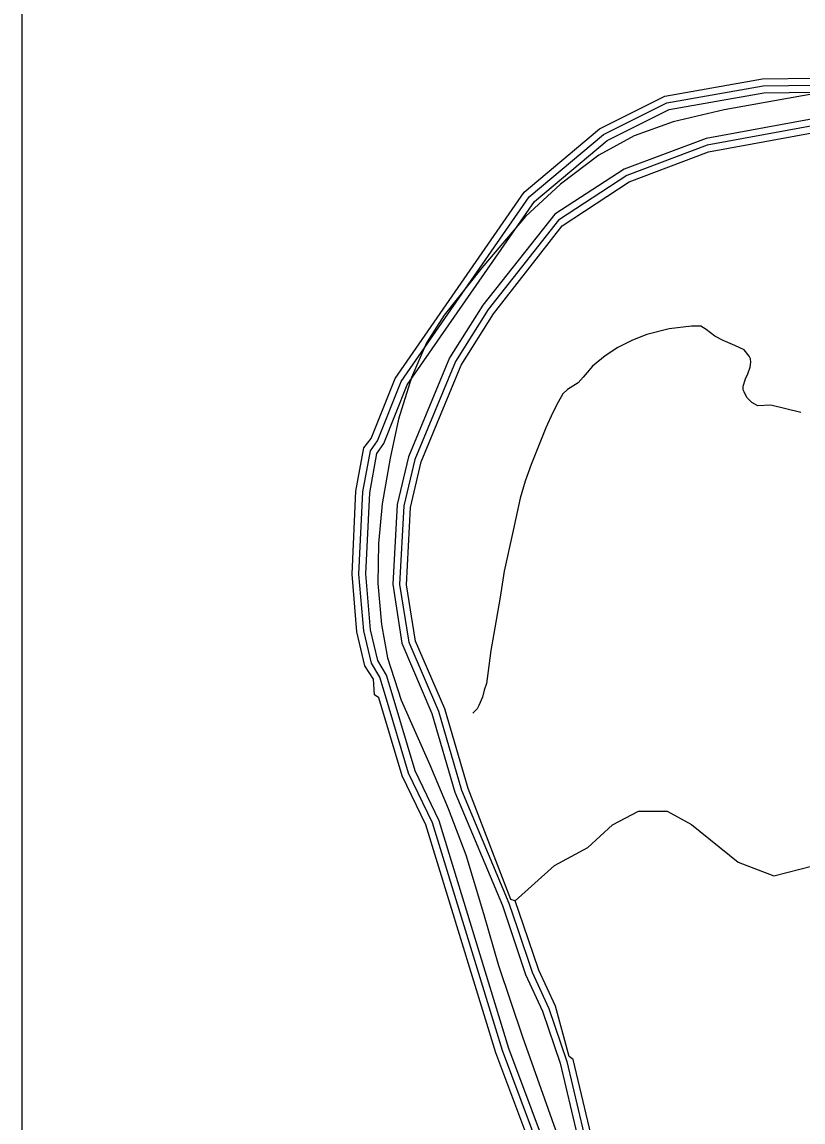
# Model space of a CAD drawing. Extents: x 1547597 to 1699558, y 810033 to 920809.
# Drawn here: x 1571208 to 1575743, y 894076 to 900467 of the extents above; entities that cross this region are included whole.
import ezdxf

# ---------------------------------------------------------------- set-up
doc = ezdxf.new("R2010")
doc.units = 0
for name, color, linetype in [('Exist Boundary Political CountyLine', 7, 'Continuous'), ('Exist Hydrographic Bay Label', 7, 'Continuous'), ('Exist Hydrographic Buffer Line', 7, 'Continuous'), ('Exist Hydrographic Misc Water Feature', 7, 'Continuous'), ('Exist Road Non-System Type 51', 7, 'Continuous'), ('Map Preparation Inset Cut Line', 7, 'Continuous')]:
    doc.layers.add(name, color=color, linetype=linetype)

msp = doc.modelspace()

# ---------------------------------------------------------------- linework, layer by layer
at = {"layer": 'Exist Boundary Political CountyLine'}
msp.add_lwpolyline([(1576102.2, 900102.4), (1575740.8, 900037.6), (1575285.1, 899956.7), (1574988.4, 899886.5), (1574761.9, 899805.5), (1574556.9, 899692.2), (1574335.8, 899524.9), (1574130.9, 899336), (1573877.4, 899039.2), (1573658.9, 898763.9), (1573556.5, 898602), (1573470.2, 898402.3), (1573394.6, 898159.4), (1573346.1, 897932.8), (1573300.3, 897668.3), (1573278.7, 897436.2), (1573273.3, 897204.2), (1573294.9, 896966.7), (1573329.9, 896772.4), (1573409, 896527.1), (1573575.3, 896151.7), (1573683.2, 895898.1), (1573785.7, 895628.2), (1573888.2, 895288.2), (1573974.4, 894986), (1574114.7, 894570.4), (1574306.1, 894030.7)], dxfattribs=at)
at = {"layer": 'Exist Hydrographic Bay Label'}
for points in [[(1573193.4, 897992.9), (1573235.5, 898047.8), (1573374.5, 898396.3), (1574123.4, 899477.6), (1574562.4, 899846.3), (1574940.5, 900035.5), (1575508.5, 900135.6), (1576100.4, 900143.3), (1576535.5, 900226.4), (1577181.5, 900475.9), (1577392.5, 900681.7), (1577444.5, 900848.1), (1577393.5, 901282.5), (1577287.5, 901501.3), (1577050.4, 901804.8), (1577009.4, 901897.6), (1576935.4, 901938.5)], [(1574072.5, 895362), (1574047.5, 895368.9), (1573798.4, 896014.2), (1573663.4, 896476.5), (1573493.4, 896870.6), (1573440.4, 897196.8), (1573463.5, 897646), (1573525.4, 897910.7), (1573758.4, 898473.8), (1573946.5, 898772.1), (1574345.4, 899282.7), (1574733.5, 899537.4), (1575194.4, 899711.9), (1576832.5, 900013.5), (1577419.4, 900221.6), (1577671.4, 900410.1), (1577776.4, 900677.2), (1577788.4, 900952.7)], [(1574232.4, 893750.1), (1573959.5, 894477.8), (1573553.4, 895802.5), (1573415.4, 896087.5), (1573280.5, 896540.1), (1573255.4, 896557), (1573248.5, 896649.1), (1573199.5, 896725.6), (1573152.4, 896923.4), (1573124.4, 897258.9), (1573147.4, 897741), (1573193.4, 897992.9)], [(1574542.5, 893878.3), (1574409.5, 894439.1), (1574384.5, 894456.1), (1574305.4, 894749.8), (1574208.4, 894958.6), (1574120.5, 895219.8), (1574072.5, 895362)]]:
    msp.add_lwpolyline(points, dxfattribs=at)
at = {"layer": 'Exist Hydrographic Buffer Line'}
for points in [[(1574953.2, 899997.2), (1575512.2, 900095.6), (1576101, 900103.3), (1576542.9, 900187.2), (1577195.9, 900438.5), (1577420.4, 900653.1), (1577482.6, 900836.2), (1577433.2, 901287.2), (1577323.5, 901518.8), (1577085, 901825.5), (1577046, 901913.8), (1576972.5, 901963.7), (1576960.1, 902061.9), (1576956.1, 902212.6)], [(1577697.1, 900694), (1577605.3, 900460.6), (1577381.2, 900293), (1576811.8, 900091), (1575180, 899790.6), (1574705.2, 899612.3), (1574301.5, 899349.5), (1573883.4, 898821.3), (1573690.8, 898516.5), (1573451.5, 897941.2), (1573385.6, 897664.3), (1573360.5, 897200.9), (1573414.5, 896857.8), (1573587.9, 896449.4), (1573721.6, 895991.8), (1573997.6, 895333.7), (1574044.7, 895194.2), (1574132.7, 894933.1), (1574231, 894720.2), (1574332.5, 894417.2), (1574464.6, 893859.9)], [(1577736.8, 900685.6), (1577638.3, 900435.4), (1577400.4, 900257.3), (1576822.1, 900052.2), (1575187.1, 899751.3), (1574719.3, 899574.9), (1574323.5, 899316.1), (1573915, 898796.7), (1573724.6, 898495.2), (1573488.5, 897925.9), (1573424.5, 897655.2), (1573400.4, 897198.8), (1573453.9, 896864.2), (1573625.7, 896463), (1573760.1, 896003.1), (1574035.1, 895347.8), (1574082.5, 895207), (1574170.5, 894945.8), (1574268.2, 894734.9), (1574370.9, 894428.2), (1574503.5, 893869.1)], [(1574306.7, 893779.6), (1574035.3, 894503.6), (1573629.9, 895826), (1573490.2, 896116.6), (1573357.2, 896562.8), (1573325.3, 896671.6), (1573274.1, 896757.2), (1573231.7, 896936.1), (1573204.6, 897260.3), (1573227, 897731.9), (1573268.7, 897959.6), (1573309.8, 898018.2), (1573445.4, 898358.3), (1574183.1, 899423.2), (1574606.6, 899778.9), (1574965.9, 899958.7), (1575515.9, 900055.7), (1576101.5, 900063.3), (1576550.4, 900147.9), (1577210.3, 900401.2), (1577448.4, 900624.5)], [(1574269.6, 893764.8), (1573997.4, 894490.7), (1573591.6, 895814.2), (1573452.8, 896102.1), (1573318.8, 896551.5), (1573286.8, 896660.4), (1573236.8, 896741.5), (1573192, 896929.8), (1573164.5, 897259.6), (1573187.2, 897736.4), (1573231, 897976.3), (1573272.6, 898033), (1573410, 898377.3), (1574153.3, 899450.4), (1574584.6, 899812.6), (1574953.2, 899997.2)]]:
    msp.add_lwpolyline(points, dxfattribs=at)
at = {"layer": 'Exist Hydrographic Misc Water Feature'}
msp.add_lwpolyline([(1574072.5, 895362), (1574300.5, 895567.3), (1574493.4, 895671.8), (1574637.4, 895803.4), (1574788.4, 895882.5), (1574955.4, 895882.4), (1575095.5, 895804), (1575367.5, 895585.1), (1575574.5, 895505.4), (1575876.4, 895584.7), (1576237.4, 895744.7), (1576696.4, 895830.6), (1576923.4, 895937.7), (1577272.4, 895881.3), (1577607.5, 895927.1), (1577806.5, 895880.3), (1577888.5, 895813), (1578072.4, 895796.2), (1578683.5, 895961), (1578975.5, 896007.6), (1579151.5, 896079.6), (1579379.5, 896275.2), (1579626.5, 896605.1)], dxfattribs=at)
at = {"layer": 'Exist Road Non-System Type 51'}
msp.add_lwpolyline([(1575731.3, 898198.2), (1575555.9, 898240.9), (1575480.3, 898237), (1575446.4, 898256.9), (1575416.5, 898284.7), (1575401.9, 898317.2), (1575396, 898329.1), (1575396.4, 898351.1), (1575409.1, 898393.1), (1575423.5, 898422.8), (1575436, 898460.6), (1575440.4, 898490.7), (1575438.7, 898510.8), (1575431, 898524.7), (1575401.4, 898561.2), (1575346.9, 898587.4), (1575279.2, 898617.3), (1575231.4, 898641.1), (1575181.6, 898681), (1575149.3, 898699), (1575095.4, 898699.9), (1574966.9, 898683.6), (1574836.4, 898651.5), (1574753.9, 898618.7), (1574667.3, 898575.9), (1574594.6, 898526.9), (1574521.7, 898467.9), (1574489.2, 898430.4), (1574466.8, 898402.8), (1574438.3, 898371.2), (1574375.7, 898332), (1574349.4, 898306.3), (1574320.6, 898258.7), (1574289.6, 898197.3), (1574250.3, 898109.6), (1574165.4, 897896.8), (1574129.8, 897799.3), (1574100.3, 897699.6), (1574059.7, 897512.1), (1574008.3, 897276.8), (1573984, 897125), (1573953.4, 896947.3), (1573929.5, 896815.7), (1573913.6, 896681.8), (1573904.8, 896623.9), (1573892.2, 896584.1), (1573881.6, 896544.3), (1573860.8, 896496.5), (1573850.6, 896476.7), (1573826.3, 896451)], dxfattribs=at)
at = {"layer": 'Map Preparation Inset Cut Line'}
msp.add_lwpolyline([(1633724, 874749.3), (1571208, 874749.3), (1571208, 917817.4), (1633724, 917817.4)], close=True, dxfattribs=at)

doc.saveas('drawing.dxf')
